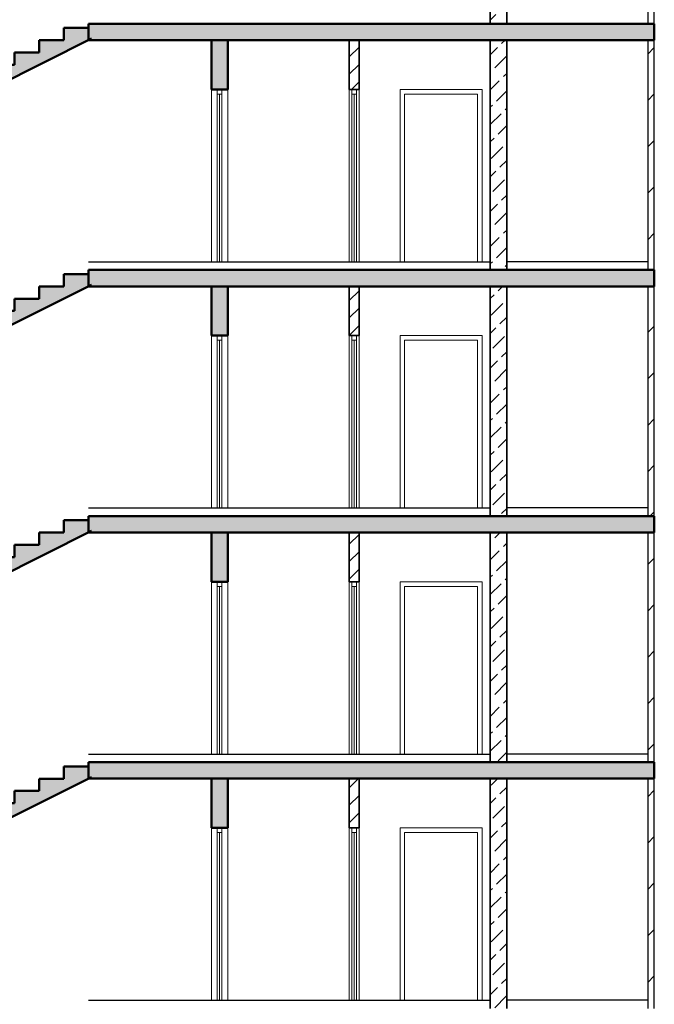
# Model space of a CAD drawing. Header units: millimetres. Extents: x 263826 to 1718326, y -423071 to 70137.
# Tile 265 of 486: x 529847 to 537584, y -65281 to -53281. Entities that reach past the tile are written whole.
import ezdxf

# ---------------------------------------------------------------- set-up
doc = ezdxf.new("R2010")
doc.units = ezdxf.units.MM
doc.layers.add('Standard', color=7, linetype='Continuous', lineweight=25)
pattern_1 = [(45, (277473.13, 108835.9), (-212.13203, 212.13203), []), (45, (277367.07, 108941.95), (-212.13203, 212.13203), [])]
pattern_2 = [(45, (277473.1, 108835.9), (-565.6854, 565.6854), []), (45, (277190.3, 109118.7), (-565.6854, 565.6854), [])]
pattern_3 = [(45, (277473.13, 108835.9), (-212.13203, 212.13203), [200, -70]), (45, (277367.07, 108941.95), (-212.13203, 212.13203), [200, -70])]

# ---------------------------------------------------------------- blocks, each defined once
blk = doc.blocks.new('СЛОЖНЫЙ_ОБЪЕКТ_67')
at = {"layer": 'Standard', "linetype": 'Continuous', "lineweight": 25, "true_color": 0xf1f1f1, "transparency": 33554687}
blk.add_hatch(color=7, dxfattribs=at).paths.add_polyline_path([(253211, -162217), (252911, -162217), (252911, -162367), (252611, -162367), (252611, -162517), (252311, -162517), (252311, -162667), (252011, -162667), (252011, -162817), (251711, -162817), (251711, -162967), (251411, -162967), (251411, -163117), (251111, -163117), (251111, -163267), (250811, -163267), (250811, -163417), (250511, -163417), (250511, -163567), (249061, -163567), (249061, -163717), (250511, -163717), (253251, -162347), (253211, -162367)])
at = {"layer": 'Standard', "color": 7, "linetype": 'Continuous', "lineweight": 50, "transparency": 33554687}
for p, q in [((253211, -162217), (252911, -162217)), ((252911, -162217), (252911, -162367)), ((250511, -163717), (253251, -162347)), ((252911, -162367), (252611, -162367)), ((252611, -162367), (252611, -162517)), ((252611, -162517), (252311, -162517)), ((252311, -162517), (252311, -162667)), ((252311, -162667), (252011, -162667)), ((252011, -162667), (252011, -162817)), ((252011, -162817), (251711, -162817)), ((251711, -162817), (251711, -162967)), ((251711, -162967), (251411, -162967)), ((251411, -162967), (251411, -163117)), ((251411, -163117), (251111, -163117)), ((251111, -163117), (251111, -163267)), ((251111, -163267), (250811, -163267)), ((250811, -163267), (250811, -163417)), ((250811, -163417), (250511, -163417)), ((250511, -163417), (250511, -163567)), ((250511, -163567), (250511, -163417)), ((250511, -163567), (249061, -163567)), ((250511, -163717), (249061, -163717))]:
    blk.add_line(p, q, dxfattribs=at)
blk = doc.blocks.new('СЛОЖНЫЙ_ОБЪЕКТ_68')
at = {"layer": 'Standard', "linetype": 'Continuous', "lineweight": 25, "true_color": 0xf1f1f1, "transparency": 33554687}
blk.add_hatch(color=7, dxfattribs=at).paths.add_polyline_path([(253211, -165217), (252911, -165217), (252911, -165367), (252611, -165367), (252611, -165517), (252311, -165517), (252311, -165667), (252011, -165667), (252011, -165817), (251711, -165817), (251711, -165967), (251411, -165967), (251411, -166117), (251111, -166117), (251111, -166267), (250811, -166267), (250811, -166417), (250511, -166417), (250511, -166567), (249061, -166567), (249061, -166717), (250511, -166717), (253251, -165347), (253211, -165367)])
at = {"layer": 'Standard', "color": 7, "linetype": 'Continuous', "lineweight": 50, "transparency": 33554687}
for p, q in [((253211, -165217), (252911, -165217)), ((252911, -165217), (252911, -165367)), ((250511, -166717), (253251, -165347)), ((252911, -165367), (252611, -165367)), ((252611, -165367), (252611, -165517)), ((252611, -165517), (252311, -165517)), ((252311, -165517), (252311, -165667)), ((252311, -165667), (252011, -165667)), ((252011, -165667), (252011, -165817)), ((252011, -165817), (251711, -165817)), ((251711, -165817), (251711, -165967)), ((251711, -165967), (251411, -165967)), ((251411, -165967), (251411, -166117)), ((251411, -166117), (251111, -166117)), ((251111, -166117), (251111, -166267)), ((251111, -166267), (250811, -166267)), ((250811, -166267), (250811, -166417)), ((250811, -166417), (250511, -166417)), ((250511, -166417), (250511, -166567)), ((250511, -166567), (250511, -166417)), ((250511, -166567), (249061, -166567)), ((250511, -166717), (249061, -166717))]:
    blk.add_line(p, q, dxfattribs=at)
blk = doc.blocks.new('СЛОЖНЫЙ_ОБЪЕКТ_69')
at = {"layer": 'Standard', "linetype": 'Continuous', "lineweight": 25, "true_color": 0xf1f1f1, "transparency": 33554687}
blk.add_hatch(color=7, dxfattribs=at).paths.add_polyline_path([(253211, -168217), (252911, -168217), (252911, -168367), (252611, -168367), (252611, -168517), (252311, -168517), (252311, -168667), (252011, -168667), (252011, -168817), (251711, -168817), (251711, -168967), (251411, -168967), (251411, -169117), (251111, -169117), (251111, -169267), (250811, -169267), (250811, -169417), (250511, -169417), (250511, -169567), (249061, -169567), (249061, -169717), (250511, -169717), (253251, -168347), (253211, -168367)])
at = {"layer": 'Standard', "color": 7, "linetype": 'Continuous', "lineweight": 50, "transparency": 33554687}
for p, q in [((253211, -168217), (252911, -168217)), ((252911, -168217), (252911, -168367)), ((250511, -169717), (253251, -168347)), ((252911, -168367), (252611, -168367)), ((252611, -168367), (252611, -168517)), ((252611, -168517), (252311, -168517)), ((252311, -168517), (252311, -168667)), ((252311, -168667), (252011, -168667)), ((252011, -168667), (252011, -168817)), ((252011, -168817), (251711, -168817)), ((251711, -168817), (251711, -168967)), ((251711, -168967), (251411, -168967)), ((251411, -168967), (251411, -169117)), ((251411, -169117), (251111, -169117)), ((251111, -169117), (251111, -169267)), ((251111, -169267), (250811, -169267)), ((250811, -169267), (250811, -169417)), ((250811, -169417), (250511, -169417)), ((250511, -169417), (250511, -169567)), ((250511, -169567), (250511, -169417)), ((250511, -169567), (249061, -169567)), ((250511, -169717), (249061, -169717))]:
    blk.add_line(p, q, dxfattribs=at)
blk = doc.blocks.new('СЛОЖНЫЙ_ОБЪЕКТ_70')
at = {"layer": 'Standard', "linetype": 'Continuous', "lineweight": 25, "true_color": 0xf1f1f1, "transparency": 33554687}
blk.add_hatch(color=7, dxfattribs=at).paths.add_polyline_path([(253211, -171217), (252911, -171217), (252911, -171367), (252611, -171367), (252611, -171517), (252311, -171517), (252311, -171667), (252011, -171667), (252011, -171817), (251711, -171817), (251711, -171967), (251411, -171967), (251411, -172117), (251111, -172117), (251111, -172267), (250811, -172267), (250811, -172417), (250511, -172417), (250511, -172567), (249061, -172567), (249061, -172717), (250511, -172717), (253251, -171347), (253211, -171367)])
at = {"layer": 'Standard', "color": 7, "linetype": 'Continuous', "lineweight": 50, "transparency": 33554687}
for p, q in [((253211, -171217), (252911, -171217)), ((252911, -171217), (252911, -171367)), ((250511, -172717), (253251, -171347)), ((252911, -171367), (252611, -171367)), ((252611, -171367), (252611, -171517)), ((252611, -171517), (252311, -171517)), ((252311, -171517), (252311, -171667)), ((252311, -171667), (252011, -171667)), ((252011, -171667), (252011, -171817)), ((252011, -171817), (251711, -171817)), ((251711, -171817), (251711, -171967)), ((251711, -171967), (251411, -171967)), ((251411, -171967), (251411, -172117)), ((251411, -172117), (251111, -172117)), ((251111, -172117), (251111, -172267)), ((251111, -172267), (250811, -172267)), ((250811, -172267), (250811, -172417)), ((250811, -172417), (250511, -172417)), ((250511, -172417), (250511, -172567)), ((250511, -172567), (250511, -172417)), ((250511, -172567), (249061, -172567)), ((250511, -172717), (249061, -172717))]:
    blk.add_line(p, q, dxfattribs=at)

msp = doc.modelspace()

# ---------------------------------------------------------------- hatches: boundary and pattern name
at = {"layer": 'Standard', "linetype": 'Continuous', "lineweight": 18, "true_color": 0xc8aaf3, "transparency": 33554687}
h = msp.add_hatch(dxfattribs=at)
h.set_pattern_fill('__________16', color=191, scale=100, style=0, pattern_type=2)
h.set_pattern_definition(pattern_3)
h.paths.add_polyline_path([(535784.21763, -50530.92275), (535584.21763, -50530.92275), (535584.21763, -53330.92275), (535784.21763, -53330.92275)], flags=0)
at = {"layer": 'Standard', "linetype": 'Continuous', "lineweight": 18, "true_color": 0xf0b464, "transparency": 33554687}
h = msp.add_hatch(dxfattribs=at)
h.set_pattern_fill('__________22', color=31, scale=100, style=0, pattern_type=2)
h.set_pattern_definition(pattern_2)
h.paths.add_polyline_path([(537584.21763, -50530.92275), (537504.21763, -50530.92275), (537504.21763, -53330.92275), (537584.21763, -53330.92275)], flags=0)
at = {"layer": 'Standard', "linetype": 'Continuous', "lineweight": 50, "true_color": 0xf1f1f1, "transparency": 33554687}
for points in [[(537584.21763, -53330.92275), (530684.21763, -53330.92275), (530684.21763, -53530.92275), (537584.21763, -53530.92275)], [(537584.21763, -53530.92275), (537584.21763, -53330.92275), (530684.21763, -53330.92275), (530684.21763, -53530.92275)], [(532184.21763, -54130.92275), (532384.21763, -54130.92275), (532384.21763, -53530.92275), (532184.21763, -53530.92275)], [(537584.21763, -56330.92275), (530684.21763, -56330.92275), (530684.21763, -56530.92275), (537584.21763, -56530.92275)], [(537584.21763, -56530.92275), (537584.21763, -56330.92275), (530684.21763, -56330.92275), (530684.21763, -56530.92275)], [(532184.21763, -57130.92275), (532384.21763, -57130.92275), (532384.21763, -56530.92275), (532184.21763, -56530.92275)], [(537584.21763, -59330.92275), (530684.21763, -59330.92275), (530684.21763, -59530.92275), (537584.21763, -59530.92275)], [(537584.21763, -59530.92275), (537584.21763, -59330.92275), (530684.21763, -59330.92275), (530684.21763, -59530.92275)], [(532184.21763, -60130.92275), (532384.21763, -60130.92275), (532384.21763, -59530.92275), (532184.21763, -59530.92275)], [(537584.21763, -62330.92275), (530684.21763, -62330.92275), (530684.21763, -62530.92275), (537584.21763, -62530.92275)], [(537584.21763, -62530.92275), (537584.21763, -62330.92275), (530684.21763, -62330.92275), (530684.21763, -62530.92275)], [(532184.21763, -63130.92275), (532384.21763, -63130.92275), (532384.21763, -62530.92275), (532184.21763, -62530.92275)]]:
    msp.add_hatch(color=7, dxfattribs=at).paths.add_polyline_path(points)
at = {"layer": 'Standard', "linetype": 'Continuous', "lineweight": 18, "true_color": 0xaa8232, "transparency": 33554687}
h = msp.add_hatch(dxfattribs=at)
h.set_pattern_fill('__________301', color=45, scale=100, style=0, pattern_type=2)
h.set_pattern_definition(pattern_1)
h.paths.add_polyline_path([(533864.21763, -54130.92275), (533984.21763, -54130.92275), (533984.21763, -53530.92275), (533864.21763, -53530.92275)], flags=0)
at = {"layer": 'Standard', "linetype": 'Continuous', "lineweight": 18, "true_color": 0xc8aaf3, "transparency": 33554687}
h = msp.add_hatch(dxfattribs=at)
h.set_pattern_fill('__________16', color=191, scale=100, style=0, pattern_type=2)
h.set_pattern_definition(pattern_3)
h.paths.add_polyline_path([(535784.21763, -53530.92275), (535584.21763, -53530.92275), (535584.21763, -56330.92275), (535784.21763, -56330.92275)], flags=0)
at = {"layer": 'Standard', "linetype": 'Continuous', "lineweight": 18, "true_color": 0xf0b464, "transparency": 33554687}
h = msp.add_hatch(dxfattribs=at)
h.set_pattern_fill('__________22', color=31, scale=100, style=0, pattern_type=2)
h.set_pattern_definition(pattern_2)
h.paths.add_polyline_path([(537584.21763, -53530.92275), (537504.21763, -53530.92275), (537504.21763, -56330.92275), (537584.21763, -56330.92275)], flags=0)
at = {"layer": 'Standard', "linetype": 'Continuous', "lineweight": 18, "true_color": 0xaa8232, "transparency": 33554687}
h = msp.add_hatch(dxfattribs=at)
h.set_pattern_fill('__________301', color=45, scale=100, style=0, pattern_type=2)
h.set_pattern_definition(pattern_1)
h.paths.add_polyline_path([(533864.21763, -57130.92275), (533984.21763, -57130.92275), (533984.21763, -56530.92275), (533864.21763, -56530.92275)], flags=0)
at = {"layer": 'Standard', "linetype": 'Continuous', "lineweight": 18, "true_color": 0xc8aaf3, "transparency": 33554687}
h = msp.add_hatch(dxfattribs=at)
h.set_pattern_fill('__________16', color=191, scale=100, style=0, pattern_type=2)
h.set_pattern_definition(pattern_3)
h.paths.add_polyline_path([(535784.21763, -56530.92275), (535584.21763, -56530.92275), (535584.21763, -59330.92275), (535784.21763, -59330.92275)], flags=0)
at = {"layer": 'Standard', "linetype": 'Continuous', "lineweight": 18, "true_color": 0xf0b464, "transparency": 33554687}
h = msp.add_hatch(dxfattribs=at)
h.set_pattern_fill('__________22', color=31, scale=100, style=0, pattern_type=2)
h.set_pattern_definition(pattern_2)
h.paths.add_polyline_path([(537584.21763, -56530.92275), (537504.21763, -56530.92275), (537504.21763, -59330.92275), (537584.21763, -59330.92275)], flags=0)
at = {"layer": 'Standard', "linetype": 'Continuous', "lineweight": 18, "true_color": 0xaa8232, "transparency": 33554687}
h = msp.add_hatch(dxfattribs=at)
h.set_pattern_fill('__________301', color=45, scale=100, style=0, pattern_type=2)
h.set_pattern_definition(pattern_1)
h.paths.add_polyline_path([(533864.21763, -60130.92275), (533984.21763, -60130.92275), (533984.21763, -59530.92275), (533864.21763, -59530.92275)], flags=0)
at = {"layer": 'Standard', "linetype": 'Continuous', "lineweight": 18, "true_color": 0xc8aaf3, "transparency": 33554687}
h = msp.add_hatch(dxfattribs=at)
h.set_pattern_fill('__________16', color=191, scale=100, style=0, pattern_type=2)
h.set_pattern_definition(pattern_3)
h.paths.add_polyline_path([(535784.21763, -59530.92275), (535584.21763, -59530.92275), (535584.21763, -62330.92275), (535784.21763, -62330.92275)], flags=0)
at = {"layer": 'Standard', "linetype": 'Continuous', "lineweight": 18, "true_color": 0xf0b464, "transparency": 33554687}
h = msp.add_hatch(dxfattribs=at)
h.set_pattern_fill('__________22', color=31, scale=100, style=0, pattern_type=2)
h.set_pattern_definition(pattern_2)
h.paths.add_polyline_path([(537584.21763, -59530.92275), (537504.21763, -59530.92275), (537504.21763, -62330.92275), (537584.21763, -62330.92275)], flags=0)
at = {"layer": 'Standard', "linetype": 'Continuous', "lineweight": 18, "true_color": 0xaa8232, "transparency": 33554687}
h = msp.add_hatch(dxfattribs=at)
h.set_pattern_fill('__________301', color=45, scale=100, style=0, pattern_type=2)
h.set_pattern_definition(pattern_1)
h.paths.add_polyline_path([(533864.21763, -63130.92275), (533984.21763, -63130.92275), (533984.21763, -62530.92275), (533864.21763, -62530.92275)], flags=0)
at = {"layer": 'Standard', "linetype": 'Continuous', "lineweight": 18, "true_color": 0xc8aaf3, "transparency": 33554687}
h = msp.add_hatch(dxfattribs=at)
h.set_pattern_fill('__________16', color=191, scale=100, style=0, pattern_type=2)
h.set_pattern_definition(pattern_3)
h.paths.add_polyline_path([(535784.21763, -62530.92275), (535584.21763, -62530.92275), (535584.21763, -65330.92275), (535784.21763, -65330.92275)], flags=0)
at = {"layer": 'Standard', "linetype": 'Continuous', "lineweight": 18, "true_color": 0xf0b464, "transparency": 33554687}
h = msp.add_hatch(dxfattribs=at)
h.set_pattern_fill('__________22', color=31, scale=100, style=0, pattern_type=2)
h.set_pattern_definition(pattern_2)
h.paths.add_polyline_path([(537584.21763, -62530.92275), (537504.21763, -62530.92275), (537504.21763, -65330.92275), (537584.21763, -65330.92275)], flags=0)

# ---------------------------------------------------------------- linework, layer by layer
at = {"layer": 'Standard', "color": 191, "linetype": 'Continuous', "lineweight": 35, "true_color": 0xc8aaf3, "transparency": 33554687}
for p, q in [((535584.21763, -50530.92275), (535584.21763, -53330.92275)), ((535784.21763, -53330.92275), (535784.21763, -50530.92275)), ((535584.21763, -53530.92275), (535584.21763, -56330.92275)), ((535784.21763, -56330.92275), (535784.21763, -53530.92275)), ((535584.21763, -56530.92275), (535584.21763, -59330.92275)), ((535784.21763, -59330.92275), (535784.21763, -56530.92275)), ((535584.21763, -59530.92275), (535584.21763, -62330.92275)), ((535784.21763, -62330.92275), (535784.21763, -59530.92275)), ((535584.21763, -62530.92275), (535584.21763, -65330.92275)), ((535784.21763, -65330.92275), (535784.21763, -62530.92275))]:
    msp.add_line(p, q, dxfattribs=at)
at = {"layer": 'Standard', "color": 31, "linetype": 'Continuous', "lineweight": 25, "true_color": 0xf0b464, "transparency": 33554687}
for p, q in [((537504.21763, -50530.92275), (537504.21763, -53330.92275)), ((537584.21763, -53330.92275), (537584.21763, -50530.92275)), ((537504.21763, -53530.92275), (537504.21763, -56330.92275)), ((537584.21763, -56330.92275), (537584.21763, -53530.92275)), ((537504.21763, -56530.92275), (537504.21763, -59330.92275)), ((537584.21763, -59330.92275), (537584.21763, -56530.92275)), ((537504.21763, -59530.92275), (537504.21763, -62330.92275)), ((537584.21763, -62330.92275), (537584.21763, -59530.92275)), ((537504.21763, -62530.92275), (537504.21763, -65330.92275)), ((537584.21763, -65330.92275), (537584.21763, -62530.92275))]:
    msp.add_line(p, q, dxfattribs=at)
at = {"layer": 'Standard', "color": 7, "linetype": 'Continuous', "lineweight": 50, "transparency": 33554687}
for p, q in [((537584.21763, -53330.92275), (530684.21763, -53330.92275)), ((537584.21763, -53330.92275), (530684.21763, -53330.92275)), ((530684.21763, -53330.92275), (530684.21763, -53530.92275)), ((537584.21763, -53530.92275), (537584.21763, -53330.92275)), ((537584.21763, -53530.92275), (537584.21763, -53330.92275)), ((532184.21763, -53530.92275), (530684.21763, -53530.92275)), ((532184.21763, -53530.92275), (530684.21763, -53530.92275)), ((532184.21763, -53530.92275), (532184.21763, -54130.92275)), ((532384.21763, -53530.92275), (532184.21763, -53530.92275)), ((532384.21763, -53530.92275), (532184.21763, -53530.92275)), ((533864.21763, -53530.92275), (532384.21763, -53530.92275)), ((533864.21763, -53530.92275), (532384.21763, -53530.92275)), ((532384.21763, -54130.92275), (532384.21763, -53530.92275)), ((533984.21763, -53530.92275), (533864.21763, -53530.92275)), ((533984.21763, -53530.92275), (533864.21763, -53530.92275)), ((535584.21763, -53530.92275), (533984.21763, -53530.92275)), ((535584.21763, -53530.92275), (533984.21763, -53530.92275)), ((535784.21763, -53530.92275), (535584.21763, -53530.92275)), ((535784.21763, -53530.92275), (535584.21763, -53530.92275)), ((535789.21763, -53530.92275), (535784.21763, -53530.92275)), ((535789.21763, -53530.92275), (535784.21763, -53530.92275)), ((537499.21763, -53530.92275), (535789.21763, -53530.92275)), ((537499.21763, -53530.92275), (535789.21763, -53530.92275)), ((537504.21763, -53530.92275), (537499.21763, -53530.92275)), ((537504.21763, -53530.92275), (537499.21763, -53530.92275)), ((537584.21763, -53530.92275), (537504.21763, -53530.92275)), ((537584.21763, -53530.92275), (537504.21763, -53530.92275)), ((532184.21763, -54130.92275), (532256.21763, -54130.92275)), ((532256.21763, -54130.92275), (532312.21763, -54130.92275)), ((532312.21763, -54130.92275), (532384.21763, -54130.92275)), ((537584.21763, -56330.92275), (530684.21763, -56330.92275)), ((537584.21763, -56330.92275), (530684.21763, -56330.92275)), ((530684.21763, -56330.92275), (530684.21763, -56530.92275)), ((537584.21763, -56530.92275), (537584.21763, -56330.92275)), ((537584.21763, -56530.92275), (537584.21763, -56330.92275)), ((532184.21763, -56530.92275), (530684.21763, -56530.92275)), ((532184.21763, -56530.92275), (530684.21763, -56530.92275)), ((532184.21763, -56530.92275), (532184.21763, -57130.92275)), ((532384.21763, -56530.92275), (532184.21763, -56530.92275)), ((532384.21763, -56530.92275), (532184.21763, -56530.92275)), ((533864.21763, -56530.92275), (532384.21763, -56530.92275)), ((533864.21763, -56530.92275), (532384.21763, -56530.92275)), ((532384.21763, -57130.92275), (532384.21763, -56530.92275)), ((533984.21763, -56530.92275), (533864.21763, -56530.92275)), ((533984.21763, -56530.92275), (533864.21763, -56530.92275)), ((535584.21763, -56530.92275), (533984.21763, -56530.92275)), ((535584.21763, -56530.92275), (533984.21763, -56530.92275)), ((535784.21763, -56530.92275), (535584.21763, -56530.92275)), ((535784.21763, -56530.92275), (535584.21763, -56530.92275)), ((535789.21763, -56530.92275), (535784.21763, -56530.92275)), ((535789.21763, -56530.92275), (535784.21763, -56530.92275)), ((537499.21763, -56530.92275), (535789.21763, -56530.92275)), ((537499.21763, -56530.92275), (535789.21763, -56530.92275)), ((537504.21763, -56530.92275), (537499.21763, -56530.92275)), ((537504.21763, -56530.92275), (537499.21763, -56530.92275)), ((537584.21763, -56530.92275), (537504.21763, -56530.92275)), ((537584.21763, -56530.92275), (537504.21763, -56530.92275)), ((532184.21763, -57130.92275), (532256.21763, -57130.92275)), ((532256.21763, -57130.92275), (532312.21763, -57130.92275)), ((532312.21763, -57130.92275), (532384.21763, -57130.92275)), ((537584.21763, -59330.92275), (530684.21763, -59330.92275)), ((537584.21763, -59330.92275), (530684.21763, -59330.92275)), ((530684.21763, -59330.92275), (530684.21763, -59530.92275)), ((537584.21763, -59530.92275), (537584.21763, -59330.92275)), ((537584.21763, -59530.92275), (537584.21763, -59330.92275)), ((532184.21763, -59530.92275), (530684.21763, -59530.92275)), ((532184.21763, -59530.92275), (530684.21763, -59530.92275)), ((532184.21763, -59530.92275), (532184.21763, -60130.92275)), ((532384.21763, -59530.92275), (532184.21763, -59530.92275)), ((532384.21763, -59530.92275), (532184.21763, -59530.92275)), ((533864.21763, -59530.92275), (532384.21763, -59530.92275)), ((533864.21763, -59530.92275), (532384.21763, -59530.92275)), ((532384.21763, -60130.92275), (532384.21763, -59530.92275)), ((533984.21763, -59530.92275), (533864.21763, -59530.92275)), ((533984.21763, -59530.92275), (533864.21763, -59530.92275)), ((535584.21763, -59530.92275), (533984.21763, -59530.92275)), ((535584.21763, -59530.92275), (533984.21763, -59530.92275)), ((535784.21763, -59530.92275), (535584.21763, -59530.92275)), ((535784.21763, -59530.92275), (535584.21763, -59530.92275)), ((535789.21763, -59530.92275), (535784.21763, -59530.92275)), ((535789.21763, -59530.92275), (535784.21763, -59530.92275)), ((537499.21763, -59530.92275), (535789.21763, -59530.92275)), ((537499.21763, -59530.92275), (535789.21763, -59530.92275)), ((537504.21763, -59530.92275), (537499.21763, -59530.92275)), ((537504.21763, -59530.92275), (537499.21763, -59530.92275)), ((537584.21763, -59530.92275), (537504.21763, -59530.92275)), ((537584.21763, -59530.92275), (537504.21763, -59530.92275)), ((532184.21763, -60130.92275), (532256.21763, -60130.92275)), ((532256.21763, -60130.92275), (532312.21763, -60130.92275)), ((532312.21763, -60130.92275), (532384.21763, -60130.92275)), ((537584.21763, -62330.92275), (530684.21763, -62330.92275)), ((537584.21763, -62330.92275), (530684.21763, -62330.92275)), ((530684.21763, -62330.92275), (530684.21763, -62530.92275)), ((537584.21763, -62530.92275), (537584.21763, -62330.92275)), ((537584.21763, -62530.92275), (537584.21763, -62330.92275)), ((532184.21763, -62530.92275), (530684.21763, -62530.92275)), ((532184.21763, -62530.92275), (530684.21763, -62530.92275)), ((532184.21763, -62530.92275), (532184.21763, -63130.92275)), ((532384.21763, -62530.92275), (532184.21763, -62530.92275)), ((532384.21763, -62530.92275), (532184.21763, -62530.92275)), ((533864.21763, -62530.92275), (532384.21763, -62530.92275)), ((533864.21763, -62530.92275), (532384.21763, -62530.92275)), ((532384.21763, -63130.92275), (532384.21763, -62530.92275)), ((533984.21763, -62530.92275), (533864.21763, -62530.92275)), ((533984.21763, -62530.92275), (533864.21763, -62530.92275)), ((535584.21763, -62530.92275), (533984.21763, -62530.92275)), ((535584.21763, -62530.92275), (533984.21763, -62530.92275)), ((535784.21763, -62530.92275), (535584.21763, -62530.92275)), ((535784.21763, -62530.92275), (535584.21763, -62530.92275)), ((535789.21763, -62530.92275), (535784.21763, -62530.92275)), ((535789.21763, -62530.92275), (535784.21763, -62530.92275)), ((537499.21763, -62530.92275), (535789.21763, -62530.92275)), ((537499.21763, -62530.92275), (535789.21763, -62530.92275)), ((537504.21763, -62530.92275), (537499.21763, -62530.92275)), ((537504.21763, -62530.92275), (537499.21763, -62530.92275)), ((537584.21763, -62530.92275), (537504.21763, -62530.92275)), ((537584.21763, -62530.92275), (537504.21763, -62530.92275)), ((532184.21763, -63130.92275), (532256.21763, -63130.92275)), ((532256.21763, -63130.92275), (532312.21763, -63130.92275)), ((532312.21763, -63130.92275), (532384.21763, -63130.92275))]:
    msp.add_line(p, q, dxfattribs=at)
at = {"layer": 'Standard', "color": 45, "linetype": 'Continuous', "lineweight": 35, "true_color": 0xaa8232, "transparency": 33554687}
for p, q in [((533864.21763, -53530.92275), (533864.21763, -54130.92275)), ((533984.21763, -54130.92275), (533984.21763, -53530.92275)), ((533864.21763, -54130.92275), (533896.21763, -54130.92275)), ((533896.21763, -54130.92275), (533952.21763, -54130.92275)), ((533952.21763, -54130.92275), (533984.21763, -54130.92275)), ((533864.21763, -56530.92275), (533864.21763, -57130.92275)), ((533984.21763, -57130.92275), (533984.21763, -56530.92275)), ((533864.21763, -57130.92275), (533896.21763, -57130.92275)), ((533896.21763, -57130.92275), (533952.21763, -57130.92275)), ((533952.21763, -57130.92275), (533984.21763, -57130.92275)), ((533864.21763, -59530.92275), (533864.21763, -60130.92275)), ((533984.21763, -60130.92275), (533984.21763, -59530.92275)), ((533864.21763, -60130.92275), (533896.21763, -60130.92275)), ((533896.21763, -60130.92275), (533952.21763, -60130.92275)), ((533952.21763, -60130.92275), (533984.21763, -60130.92275)), ((533864.21763, -62530.92275), (533864.21763, -63130.92275)), ((533984.21763, -63130.92275), (533984.21763, -62530.92275)), ((533864.21763, -63130.92275), (533896.21763, -63130.92275)), ((533896.21763, -63130.92275), (533952.21763, -63130.92275)), ((533952.21763, -63130.92275), (533984.21763, -63130.92275))]:
    msp.add_line(p, q, dxfattribs=at)
at = {"layer": 'Standard', "color": 7, "linetype": 'Continuous', "lineweight": 13, "transparency": 33554687}
for p, q in [((532184.21763, -54130.92275), (532184.21763, -56230.92275)), ((532256.21763, -54130.92275), (532256.21763, -54186.92275)), ((532256.21763, -56230.92275), (532256.21763, -54186.92275)), ((532256.21763, -54186.92275), (532312.21763, -54186.92275)), ((532284.21763, -56229.92275), (532284.21763, -54186.92275)), ((532312.21763, -54186.92275), (532312.21763, -54130.92275)), ((532312.21763, -54186.92275), (532312.21763, -56230.92275)), ((532384.21763, -56230.92275), (532384.21763, -54130.92275)), ((533864.21763, -54130.92275), (533864.21763, -56230.92275)), ((533896.21763, -54130.92275), (533896.21763, -54186.92275)), ((533896.21763, -56230.92275), (533896.21763, -54186.92275)), ((533896.21763, -54186.92275), (533952.21763, -54186.92275)), ((533924.21763, -56229.92275), (533924.21763, -54186.92275)), ((533952.21763, -54186.92275), (533952.21763, -54130.92275)), ((533952.21763, -54186.92275), (533952.21763, -56230.92275)), ((533984.21763, -56230.92275), (533984.21763, -54130.92275)), ((534484.21763, -54130.92275), (534484.21763, -56230.92275)), ((535484.21763, -54130.92275), (534484.21763, -54130.92275)), ((534540.21763, -56230.92275), (534540.21763, -54186.92275)), ((534540.21763, -54186.92275), (535428.21763, -54186.92275)), ((535428.21763, -54186.92275), (535428.21763, -56230.92275)), ((535484.21763, -54130.92275), (535484.21763, -56230.92275)), ((532184.21763, -57130.92275), (532184.21763, -59230.92275)), ((532256.21763, -57130.92275), (532256.21763, -57186.92275)), ((532256.21763, -57186.92275), (532312.21763, -57186.92275)), ((532256.21763, -59230.92275), (532256.21763, -57186.92275)), ((532284.21763, -59229.92275), (532284.21763, -57186.92275)), ((532312.21763, -57186.92275), (532312.21763, -57130.92275)), ((532312.21763, -57186.92275), (532312.21763, -59230.92275)), ((532384.21763, -59230.92275), (532384.21763, -57130.92275)), ((533864.21763, -57130.92275), (533864.21763, -59230.92275)), ((533896.21763, -57130.92275), (533896.21763, -57186.92275)), ((533896.21763, -57186.92275), (533952.21763, -57186.92275)), ((533896.21763, -59230.92275), (533896.21763, -57186.92275)), ((533924.21763, -59229.92275), (533924.21763, -57186.92275)), ((533952.21763, -57186.92275), (533952.21763, -57130.92275)), ((533952.21763, -57186.92275), (533952.21763, -59230.92275)), ((533984.21763, -59230.92275), (533984.21763, -57130.92275)), ((534484.21763, -57130.92275), (534484.21763, -59230.92275)), ((535484.21763, -57130.92275), (534484.21763, -57130.92275)), ((534540.21763, -59230.92275), (534540.21763, -57186.92275)), ((534540.21763, -57186.92275), (535428.21763, -57186.92275)), ((535428.21763, -57186.92275), (535428.21763, -59230.92275)), ((535484.21763, -57130.92275), (535484.21763, -59230.92275)), ((532184.21763, -60130.92275), (532184.21763, -62230.92275)), ((532256.21763, -60130.92275), (532256.21763, -60186.92275)), ((532256.21763, -60186.92275), (532312.21763, -60186.92275)), ((532256.21763, -62230.92275), (532256.21763, -60186.92275)), ((532284.21763, -62229.92275), (532284.21763, -60186.92275)), ((532312.21763, -60186.92275), (532312.21763, -60130.92275)), ((532312.21763, -60186.92275), (532312.21763, -62230.92275)), ((532384.21763, -62230.92275), (532384.21763, -60130.92275)), ((533864.21763, -60130.92275), (533864.21763, -62230.92275)), ((533896.21763, -60130.92275), (533896.21763, -60186.92275)), ((533896.21763, -60186.92275), (533952.21763, -60186.92275)), ((533896.21763, -62230.92275), (533896.21763, -60186.92275)), ((533924.21763, -62229.92275), (533924.21763, -60186.92275)), ((533952.21763, -60186.92275), (533952.21763, -60130.92275)), ((533952.21763, -60186.92275), (533952.21763, -62230.92275)), ((533984.21763, -62230.92275), (533984.21763, -60130.92275)), ((534484.21763, -60130.92275), (534484.21763, -62230.92275)), ((535484.21763, -60130.92275), (534484.21763, -60130.92275)), ((534540.21763, -62230.92275), (534540.21763, -60186.92275)), ((534540.21763, -60186.92275), (535428.21763, -60186.92275)), ((535428.21763, -60186.92275), (535428.21763, -62230.92275)), ((535484.21763, -60130.92275), (535484.21763, -62230.92275)), ((532184.21763, -63130.92275), (532184.21763, -65230.92275)), ((532256.21763, -63130.92275), (532256.21763, -63186.92275)), ((532256.21763, -63186.92275), (532312.21763, -63186.92275)), ((532256.21763, -65230.92275), (532256.21763, -63186.92275)), ((532284.21763, -65229.92275), (532284.21763, -63186.92275)), ((532312.21763, -63186.92275), (532312.21763, -63130.92275)), ((532312.21763, -63186.92275), (532312.21763, -65230.92275)), ((532384.21763, -65230.92275), (532384.21763, -63130.92275)), ((533864.21763, -63130.92275), (533864.21763, -65230.92275)), ((533896.21763, -63130.92275), (533896.21763, -63186.92275)), ((533896.21763, -63186.92275), (533952.21763, -63186.92275)), ((533896.21763, -65230.92275), (533896.21763, -63186.92275)), ((533924.21763, -65229.92275), (533924.21763, -63186.92275)), ((533952.21763, -63186.92275), (533952.21763, -63130.92275)), ((533952.21763, -63186.92275), (533952.21763, -65230.92275)), ((533984.21763, -65230.92275), (533984.21763, -63130.92275)), ((534484.21763, -63130.92275), (534484.21763, -65230.92275)), ((535484.21763, -63130.92275), (534484.21763, -63130.92275)), ((534540.21763, -65230.92275), (534540.21763, -63186.92275)), ((534540.21763, -63186.92275), (535428.21763, -63186.92275)), ((535428.21763, -63186.92275), (535428.21763, -65230.92275)), ((535484.21763, -63130.92275), (535484.21763, -65230.92275))]:
    msp.add_line(p, q, dxfattribs=at)
at = {"layer": 'Standard', "color": 7, "linetype": 'Continuous', "lineweight": 25, "transparency": 33554687}
for p, q in [((530684.21763, -56230.92275), (535584.21763, -56230.92275)), ((537504.21763, -56230.92275), (535784.21763, -56230.92275)), ((530684.21763, -59230.92275), (535584.21763, -59230.92275)), ((537504.21763, -59230.92275), (535784.21763, -59230.92275)), ((530684.21763, -62230.92275), (535584.21763, -62230.92275)), ((537504.21763, -62230.92275), (535784.21763, -62230.92275)), ((530684.21763, -65230.92275), (535584.21763, -65230.92275)), ((537504.21763, -65230.92275), (535784.21763, -65230.92275))]:
    msp.add_line(p, q, dxfattribs=at)

# ---------------------------------------------------------------- block references
at = {"layer": 'Standard', "color": 7, "linetype": 'Continuous', "lineweight": 50, "transparency": 33554687}
for name in ['СЛОЖНЫЙ_ОБЪЕКТ_67', 'СЛОЖНЫЙ_ОБЪЕКТ_68', 'СЛОЖНЫЙ_ОБЪЕКТ_69', 'СЛОЖНЫЙ_ОБЪЕКТ_70']:
    msp.add_blockref(name, (277473.13288, 108835.88877), dxfattribs=at)

doc.saveas('drawing.dxf')
